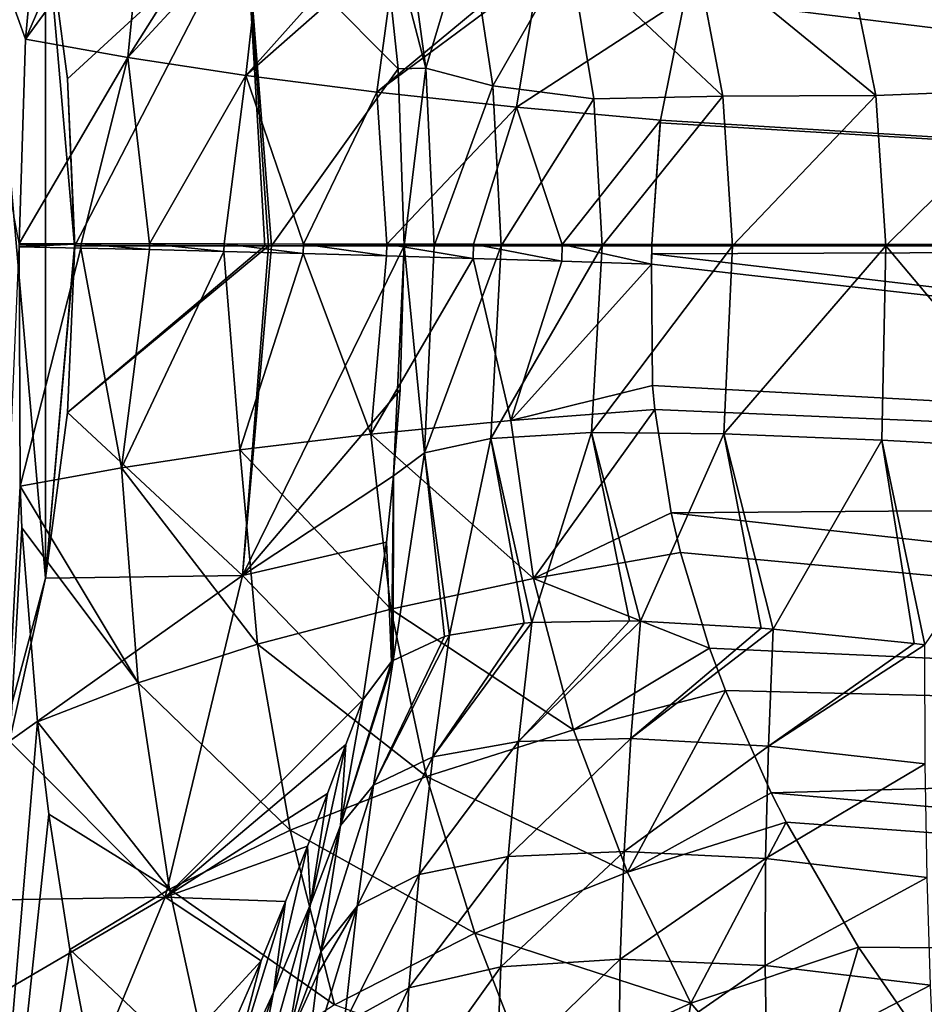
# Model space of a CAD drawing. Header units: metres. Extents: x -109 to 109, y -432 to 89.
# Tile 932 of 955: x 23 to 34, y -9 to 3. Entities that reach past the tile are written whole.
import ezdxf

# ---------------------------------------------------------------- set-up
doc = ezdxf.new("R2010")
doc.units = ezdxf.units.M
doc.layers.add('solid_506360_24502164_01', color=7, linetype='CONTINUOUS')

msp = doc.modelspace()

# ---------------------------------------------------------------- linework, layer by layer
at = {"layer": 'solid_506360_24502164_01'}
for points in [[(23.395897, -4.125048, 127), (23.395897, 4.125048, 127), (22.323967, 8.125516, 127)], [(22.323967, -8.125516, 127), (23.395897, -4.125048, 127), (22.323967, 8.125516, 127)], [(22.002974, 5.742362, 31.182158), (23.151236, 2.56124, 32.467113), (23.072134, 0.026183, 32.373741)], [(22.002974, 5.742362, 31.182158), (23.379808, 5.066032, 32.741287), (23.151236, 2.56124, 32.467113)], [(24.115868, 4.790398, 33.539093), (23.151236, 2.56124, 32.467113), (23.379808, 5.066032, 32.741287)], [(24.115868, 4.790398, 33.539093), (24.640028, 4.61298, 34.011135), (23.151236, 2.56124, 32.467113)], [(24.416479, 2.334048, 33.723476), (23.151236, 2.56124, 32.467113), (24.640028, 4.61298, 34.011135)], [(24.416479, 2.334048, 33.723476), (24.640028, 4.61298, 34.011135), (25.660288, 4.301464, 34.757641)], [(27.769314, 2.195832, 77.493729), (27.532185, 4.445407, 76.959473), (25.878878, 4.098812, 99.505043)], [(28.114326, 2.203277, 75.399918), (27.532185, 4.445407, 76.959473), (27.769314, 2.195832, 77.493729)], [(28.114326, 2.203277, 75.399918), (27.811571, 4.41863, 75.120293), (27.532185, 4.445407, 76.959473)], [(28.643707, 3.974596, 73.106216), (27.811571, 4.41863, 75.120293), (28.114326, 2.203277, 75.399918)], [(24.416479, 2.334048, 33.723476), (25.660288, 4.301464, 34.757641), (26.115017, 4.174476, 35.029968)], [(25.883554, 2.113478, 34.739635), (24.416479, 2.334048, 33.723476), (26.115017, 4.174476, 35.029968)], [(25.883554, 2.113478, 34.739635), (26.115017, 4.174476, 35.029968), (27.424301, 3.842145, 35.644436)], [(23.395884, 4.125146, 123.161255), (23.66898, 2.070767, 123.140602), (23.398432, 4.125776, 123.140602)], [(23.395884, 4.125146, 123.161255), (23.756773, 0, 123.161255), (23.66898, 2.070767, 123.140602)], [(23.756771, 0, 127), (23.756773, 0, 123.161255), (23.395884, 4.125146, 123.161255)], [(23.756771, 0, 127), (23.395884, 4.125146, 123.161255), (23.395897, 4.125048, 127)], [(23.395897, -4.125048, 127), (23.756771, 0, 127), (23.395897, 4.125048, 127)], [(23.398432, 4.125776, 123.140602), (23.66898, 2.070767, 123.140602), (25.878878, 4.098812, 99.505043)], [(23.66898, 2.070767, 123.140602), (23.75939, 0, 123.140602), (25.878878, 4.098812, 99.505043)], [(26.118816, 0, 100.430748), (25.878878, 4.098812, 99.505043), (23.75939, 0, 123.140602)], [(27.769314, 2.195832, 77.493729), (25.878878, 4.098812, 99.505043), (26.201462, 0, 99.505043)], [(26.162754, 0, 99.940063), (26.201462, 0, 99.505043), (25.878878, 4.098812, 99.505043)], [(26.118816, 0, 100.430748), (26.162754, 0, 99.940063), (25.878878, 4.098812, 99.505043)], [(28.945803, 1.981803, 73.353668), (28.643707, 3.974596, 73.106216), (28.114326, 2.203277, 75.399918)], [(29.894981, 3.645388, 71.295792), (28.643707, 3.974596, 73.106216), (28.945803, 1.981803, 73.353668)], [(25.883554, 2.113478, 34.739635), (27.424301, 3.842145, 35.644436), (27.757423, 3.764596, 35.765087)], [(33.323151, 3.705553, 68.546944), (35.788708, 1.944655, 68.122513), (35.398167, 3.850777, 67.778946)], [(27.50729, 1.906563, 35.484081), (25.883554, 2.113478, 34.739635), (27.757423, 3.764596, 35.765087)], [(27.50729, 1.906563, 35.484081), (27.757423, 3.764596, 35.765087), (29.339588, 3.43023, 36.165138)], [(31.796131, 1.854873, 69.994217), (31.444416, 3.705334, 69.725288), (29.894981, 3.645388, 71.295792)], [(33.323151, 3.705553, 68.546944), (31.444416, 3.705334, 69.725288), (33.693008, 1.862537, 68.844414)], [(33.693008, 1.862537, 68.844414), (31.444416, 3.705334, 69.725288), (31.796131, 1.854873, 69.994217)], [(33.323151, 3.705553, 68.546944), (33.693008, 1.862537, 68.844414), (35.788708, 1.944655, 68.122513)], [(30.197826, 1.819933, 71.527412), (29.894981, 3.645388, 71.295792), (28.945803, 1.981803, 73.353668)], [(31.796131, 1.854873, 69.994217), (29.894981, 3.645388, 71.295792), (30.197826, 1.819933, 71.527412)], [(27.50729, 1.906563, 35.484081), (29.339588, 3.43023, 36.165138), (29.514517, 3.396497, 36.192886)], [(29.238197, 1.719609, 35.934132), (27.50729, 1.906563, 35.484081), (29.514517, 3.396497, 36.192886)], [(29.238197, 1.719609, 35.934132), (29.514517, 3.396497, 36.192886), (31.329891, 3.081997, 36.299641)], [(29.238197, 1.719609, 35.934132), (31.329891, 3.081997, 36.299641), (31.023415, 1.557468, 36.075985)], [(31.023415, 1.557468, 36.075985), (31.329891, 3.081997, 36.299641), (56.5, 0, 36)], [(31.329891, 3.081997, 36.299641), (56.5, 3.121445, 36.307434), (56.5, 0, 36)], [(24.416479, 2.334048, 33.723476), (23.072134, 0.026183, 32.373741), (23.151236, 2.56124, 32.467113)], [(24.416479, 2.334048, 33.723476), (23.839046, 0.024728, 33.182262), (23.072134, 0.026183, 32.373741)], [(24.416479, 2.334048, 33.723476), (24.688812, 0.023291, 33.903194), (23.839046, 0.024728, 33.182262)], [(25.883554, 2.113478, 34.739635), (24.688812, 0.023291, 33.903194), (24.416479, 2.334048, 33.723476)], [(28.114326, 2.203277, 75.399918), (27.769314, 2.195832, 77.493729), (27.845478, 0, 77.664032)], [(28.114326, 2.203277, 75.399918), (27.845478, 0, 77.664032), (28.216906, 0, 75.490517)], [(28.945803, 1.981803, 73.353668), (28.114326, 2.203277, 75.399918), (28.216906, 0, 75.490517)], [(25.883554, 2.113478, 34.739635), (25.611492, 0.021887, 34.528103), (24.688812, 0.023291, 33.903194)], [(25.883554, 2.113478, 34.739635), (26.596289, 0.020534, 35.049679), (25.611492, 0.021887, 34.528103)], [(27.50729, 1.906563, 35.484081), (26.596289, 0.020534, 35.049679), (25.883554, 2.113478, 34.739635)], [(27.769314, 2.195832, 77.493729), (26.201462, 0, 99.505043), (27.845478, 0, 77.664032)], [(23.758127, 0, 123.150932), (23.75939, 0, 123.140602), (23.66898, 2.070767, 123.140602)], [(23.756773, 0, 123.161255), (23.758127, 0, 123.150932), (23.66898, 2.070767, 123.140602)], [(28.945803, 1.981803, 73.353668), (28.216906, 0, 75.490517), (29.047987, 0, 73.433807)], [(30.197826, 1.819933, 71.527412), (28.945803, 1.981803, 73.353668), (29.047987, 0, 73.433807)], [(27.50729, 1.906563, 35.484081), (27.631668, 0.019247, 35.461807), (26.596289, 0.020534, 35.049679)], [(29.238197, 1.719609, 35.934132), (27.631668, 0.019247, 35.461807), (27.50729, 1.906563, 35.484081)], [(31.796131, 1.854873, 69.994217), (30.197826, 1.819933, 71.527412), (30.300659, 0, 71.603081)], [(31.796131, 1.854873, 69.994217), (30.300659, 0, 71.603081), (31.916086, 0, 70.08287)], [(33.693008, 1.862537, 68.844414), (31.796131, 1.854873, 69.994217), (31.916086, 0, 70.08287)], [(33.693008, 1.862537, 68.844414), (31.916086, 0, 70.08287), (33.819477, 0, 68.943596)], [(33.693008, 1.862537, 68.844414), (33.819477, 0, 68.943596), (35.788708, 1.944655, 68.122513)], [(35.788708, 1.944655, 68.122513), (33.819477, 0, 68.943596), (35.922802, 0, 68.238853)], [(29.238197, 1.719609, 35.934132), (28.705479, 0.01798, 35.759659), (27.631668, 0.019247, 35.461807)], [(29.238197, 1.719609, 35.934132), (29.805098, 0.015802, 35.939751), (28.705479, 0.01798, 35.759659)], [(30.197826, 1.819933, 71.527412), (29.047987, 0, 73.433807), (30.300659, 0, 71.603081)], [(29.238197, 1.719609, 35.934132), (31.023415, 1.557468, 36.075985), (29.805098, 0.015802, 35.939751)], [(29.805098, 0.015802, 35.939751), (31.023415, 1.557468, 36.075985), (30.917738, 0.018977, 36.000011)], [(31.018837, 1.523431, 36.072693), (30.917738, 0.018977, 36.000011), (31.023415, 1.557468, 36.075985)], [(31.018837, 1.523431, 36.072693), (56.5, 0, 36), (30.917738, 0.018977, 36.000011)], [(31.018837, 1.523431, 36.072693), (31.023415, 1.557468, 36.075985), (56.5, 0, 36)], [(23.839046, 0.024728, 33.182262), (23.070387, -0.015697, 32.372814), (23.071623, 0.004887, 32.373432)], [(23.836823, -0.029999, 33.181396), (23.070387, -0.015697, 32.372814), (23.839046, 0.024728, 33.182262)], [(23.839046, 0.024728, 33.182262), (23.071623, 0.004887, 32.373432), (23.072134, 0.026183, 32.373741)], [(23.395884, -4.125146, 123.161255), (23.66898, -2.070767, 123.140602), (23.75939, 0, 123.140602)], [(23.395884, -4.125146, 123.161255), (23.75939, 0, 123.140602), (23.758127, 0, 123.150932)], [(23.395884, -4.125146, 123.161255), (23.758127, 0, 123.150932), (23.756773, 0, 123.161255)], [(23.395897, -4.125048, 127), (23.395884, -4.125146, 123.161255), (23.756773, 0, 123.161255)], [(23.395897, -4.125048, 127), (23.756773, 0, 123.161255), (23.756771, 0, 127)], [(23.66898, -2.070767, 123.140602), (26.118816, 0, 100.430748), (23.75939, 0, 123.140602)], [(23.66898, -2.070767, 123.140602), (26.162754, 0, 99.940063), (26.118816, 0, 100.430748)], [(23.66898, -2.070767, 123.140602), (25.840649, -4.092757, 99.940063), (26.162754, 0, 99.940063)], [(24.68602, -0.048339, 33.902477), (23.836823, -0.029999, 33.181396), (23.839046, 0.024728, 33.182262)], [(24.68602, -0.048339, 33.902477), (23.839046, 0.024728, 33.182262), (24.688812, 0.023291, 33.903194)], [(25.608059, -0.070504, 34.527603), (24.68602, -0.048339, 33.902477), (24.688812, 0.023291, 33.903194)], [(25.608059, -0.070504, 34.527603), (24.688812, 0.023291, 33.903194), (25.611492, 0.021887, 34.528103)], [(26.592146, -0.096234, 35.049465), (25.608059, -0.070504, 34.527603), (25.611492, 0.021887, 34.528103)], [(26.592146, -0.096234, 35.049465), (25.611492, 0.021887, 34.528103), (26.596289, 0.020534, 35.049679)], [(25.840649, -4.092757, 99.940063), (27.845478, 0, 77.664032), (26.201462, 0, 99.505043)], [(27.79394, -1.787393, 77.568954), (27.845478, 0, 77.664032), (25.840649, -4.092757, 99.940063)], [(25.840649, -4.092757, 99.940063), (26.201462, 0, 99.505043), (26.162754, 0, 99.940063)], [(27.626768, -0.125228, 35.461956), (26.592146, -0.096234, 35.049465), (26.596289, 0.020534, 35.049679)], [(27.626768, -0.125228, 35.461956), (26.596289, 0.020534, 35.049679), (27.631668, 0.019247, 35.461807)], [(28.699818, -0.157147, 35.760242), (27.626768, -0.125228, 35.461956), (27.631668, 0.019247, 35.461807)], [(28.699818, -0.157147, 35.760242), (27.631668, 0.019247, 35.461807), (28.705479, 0.01798, 35.759659)], [(27.714327, -2.855816, 77.411224), (27.845478, 0, 77.664032), (27.79394, -1.787393, 77.568954)], [(28.098555, -2.570052, 75.337769), (27.845478, 0, 77.664032), (27.714327, -2.855816, 77.411224)], [(28.216906, 0, 75.490517), (27.845478, 0, 77.664032), (28.098555, -2.570052, 75.337769)], [(29.798737, -0.191617, 35.940842), (28.699818, -0.157147, 35.760242), (28.705479, 0.01798, 35.759659)], [(29.798737, -0.191617, 35.940842), (28.705479, 0.01798, 35.759659), (29.805098, 0.015802, 35.939751)], [(29.798737, -0.191617, 35.940842), (29.805098, 0.015802, 35.939751), (30.910669, -0.228235, 36.001629)], [(29.805098, 0.015802, 35.939751), (30.917738, 0.018977, 36.000011), (30.910669, -0.228235, 36.001629)], [(31.916086, 0, 70.08287), (30.168034, -2.319988, 71.530739), (31.807388, -2.33348, 69.980659)], [(31.916086, 0, 70.08287), (30.300659, 0, 71.603081), (30.168034, -2.319988, 71.530739)], [(30.910669, -0.228235, 36.001629), (30.917738, 0.018977, 36.000011), (30.915899, -0.101774, 36.000324)], [(30.915899, -0.101774, 36.000324), (30.917738, 0.018977, 36.000011), (56.5, 0, 36)], [(30.915899, -0.101774, 36.000324), (56.5, 0, 36), (56.5, -3.121445, 36.307434)], [(33.819477, 0, 68.943596), (31.807388, -2.33348, 69.980659), (33.769726, -2.411844, 68.791458)], [(33.819477, 0, 68.943596), (31.916086, 0, 70.08287), (31.807388, -2.33348, 69.980659)], [(33.819477, 0, 68.943596), (33.769726, -2.411844, 68.791458), (35.948753, -2.533717, 68.043686)], [(35.922802, 0, 68.238853), (33.819477, 0, 68.943596), (35.948753, -2.533717, 68.043686)], [(23.070387, -0.015697, 32.372814), (23.082077, -2.984827, 32.547073), (22.311621, -17.662991, 32.437077)], [(23.836823, -0.029999, 33.181396), (23.082077, -2.984827, 32.547073), (23.070387, -0.015697, 32.372814)], [(24.33782, -2.756861, 33.786236), (23.082077, -2.984827, 32.547073), (23.836823, -0.029999, 33.181396)], [(24.33782, -2.756861, 33.786236), (23.836823, -0.029999, 33.181396), (24.68602, -0.048339, 33.902477)], [(24.33782, -2.756861, 33.786236), (24.68602, -0.048339, 33.902477), (25.608059, -0.070504, 34.527603)], [(25.806942, -2.534551, 34.798828), (24.33782, -2.756861, 33.786236), (25.608059, -0.070504, 34.527603)], [(25.806942, -2.534551, 34.798828), (25.608059, -0.070504, 34.527603), (26.592146, -0.096234, 35.049465)], [(27.43292, -2.337221, 35.540676), (25.806942, -2.534551, 34.798828), (26.592146, -0.096234, 35.049465)], [(27.43292, -2.337221, 35.540676), (26.592146, -0.096234, 35.049465), (27.626768, -0.125228, 35.461956)], [(29.047987, 0, 73.433807), (28.098555, -2.570052, 75.337769), (28.920895, -2.392154, 73.349152)], [(29.047987, 0, 73.433807), (28.216906, 0, 75.490517), (28.098555, -2.570052, 75.337769)], [(30.300659, 0, 71.603081), (28.920895, -2.392154, 73.349152), (30.168034, -2.319988, 71.530739)], [(30.300659, 0, 71.603081), (29.047987, 0, 73.433807), (28.920895, -2.392154, 73.349152)], [(30.910669, -0.228235, 36.001629), (30.915899, -0.101774, 36.000324), (56.5, -3.121445, 36.307434)], [(27.43292, -2.337221, 35.540676), (27.626768, -0.125228, 35.461956), (28.699818, -0.157147, 35.760242)], [(29.166203, -2.170886, 35.989178), (27.43292, -2.337221, 35.540676), (28.699818, -0.157147, 35.760242)], [(29.166203, -2.170886, 35.989178), (28.699818, -0.157147, 35.760242), (29.798737, -0.191617, 35.940842)], [(29.166203, -2.170886, 35.989178), (29.798737, -0.191617, 35.940842), (30.910669, -0.228235, 36.001629)], [(29.166203, -2.170886, 35.989178), (30.910669, -0.228235, 36.001629), (30.926506, -1.73448, 36.094292)], [(30.926506, -1.73448, 36.094292), (30.910669, -0.228235, 36.001629), (56.5, -3.121445, 36.307434)], [(27.714327, -2.855816, 77.411224), (27.79394, -1.787393, 77.568954), (25.840649, -4.092757, 99.940063)], [(29.166203, -2.170886, 35.989178), (30.926506, -1.73448, 36.094292), (30.953051, -2.031443, 36.129486)], [(30.953051, -2.031443, 36.129486), (30.926506, -1.73448, 36.094292), (56.5, -3.121445, 36.307434)], [(23.395884, -4.125146, 123.161255), (23.398432, -4.125776, 123.140602), (23.66898, -2.070767, 123.140602)], [(23.66898, -2.070767, 123.140602), (23.398432, -4.125776, 123.140602), (25.840649, -4.092757, 99.940063)], [(29.446783, -4.131056, 36.366982), (29.166203, -2.170886, 35.989178), (30.953051, -2.031443, 36.129486)], [(29.446783, -4.131056, 36.366982), (30.953051, -2.031443, 36.129486), (31.155962, -3.316195, 36.347431)], [(31.155962, -3.316195, 36.347431), (30.953051, -2.031443, 36.129486), (56.5, -3.121445, 36.307434)], [(29.446783, -4.131056, 36.366982), (27.43292, -2.337221, 35.540676), (29.166203, -2.170886, 35.989178)], [(30.168034, -2.319988, 71.530739), (28.920895, -2.392154, 73.349152), (29.429853, -4.677078, 71.709412)], [(30.168034, -2.319988, 71.530739), (29.429853, -4.677078, 71.709412), (30.640703, -4.656635, 70.35807)], [(30.168034, -2.319988, 71.530739), (30.640703, -4.656635, 70.35807), (30.773844, -4.660191, 70.233353)], [(31.807388, -2.33348, 69.980659), (30.168034, -2.319988, 71.530739), (30.773844, -4.660191, 70.233353)], [(27.678246, -4.50949, 35.948914), (25.806942, -2.534551, 34.798828), (27.43292, -2.337221, 35.540676)], [(29.446783, -4.131056, 36.366982), (27.678246, -4.50949, 35.948914), (27.43292, -2.337221, 35.540676)], [(28.920895, -2.392154, 73.349152), (28.098555, -2.570052, 75.337769), (28.405828, -4.831676, 73.322021)], [(28.920895, -2.392154, 73.349152), (28.405828, -4.831676, 73.322021), (29.33267, -4.68437, 71.838905)], [(28.920895, -2.392154, 73.349152), (29.33267, -4.68437, 71.838905), (29.429853, -4.677078, 71.709412)], [(31.807388, -2.33348, 69.980659), (30.773844, -4.660191, 70.233353), (32.271072, -4.74754, 69.061035)], [(31.807388, -2.33348, 69.980659), (32.271072, -4.74754, 69.061035), (32.421013, -4.759982, 68.963097)], [(33.769726, -2.411844, 68.791458), (31.807388, -2.33348, 69.980659), (32.421013, -4.759982, 68.963097)], [(33.769726, -2.411844, 68.791458), (32.421013, -4.759982, 68.963097), (34.167358, -4.937948, 68.028542)], [(33.769726, -2.411844, 68.791458), (34.167358, -4.937948, 68.028542), (34.301403, -4.953664, 67.971115)], [(35.948753, -2.533717, 68.043686), (33.769726, -2.411844, 68.791458), (34.301403, -4.953664, 67.971115)], [(26.026516, -4.945536, 35.222702), (24.33782, -2.756861, 33.786236), (25.806942, -2.534551, 34.798828)], [(27.678246, -4.50949, 35.948914), (26.026516, -4.945536, 35.222702), (25.806942, -2.534551, 34.798828)], [(28.098555, -2.570052, 75.337769), (27.714327, -2.855816, 77.411224), (27.708328, -5.145208, 75.000618)], [(28.098555, -2.570052, 75.337769), (27.708328, -5.145208, 75.000618), (28.347256, -4.847943, 73.436378)], [(28.098555, -2.570052, 75.337769), (28.347256, -4.847943, 73.436378), (28.405828, -4.831676, 73.322021)], [(24.545246, -5.425031, 34.211937), (23.082077, -2.984827, 32.547073), (24.33782, -2.756861, 33.786236)], [(26.026516, -4.945536, 35.222702), (24.545246, -5.425031, 34.211937), (24.33782, -2.756861, 33.786236)], [(27.627596, -3.676764, 77.246826), (27.714327, -2.855816, 77.411224), (25.840649, -4.092757, 99.940063)], [(27.687271, -5.161266, 75.067886), (27.714327, -2.855816, 77.411224), (27.627596, -3.676764, 77.246826)], [(27.687271, -5.161266, 75.067886), (27.708328, -5.145208, 75.000618), (27.714327, -2.855816, 77.411224)], [(23.082077, -2.984827, 32.547073), (23.105906, -3.501507, 32.603432), (22.311621, -17.662991, 32.437077)], [(24.545246, -5.425031, 34.211937), (23.105906, -3.501507, 32.603432), (23.082077, -2.984827, 32.547073)], [(31.155962, -3.316195, 36.347431), (56.5, -3.121445, 36.307434), (56.5, -6.122935, 37.217926)], [(29.446783, -4.131056, 36.366982), (31.155962, -3.316195, 36.347431), (31.270296, -3.805321, 36.459103)], [(31.270296, -3.805321, 36.459103), (31.155962, -3.316195, 36.347431), (56.5, -6.122935, 37.217926)], [(23.105906, -3.501507, 32.603432), (23.29973, -5.906981, 32.969208), (22.311621, -17.662991, 32.437077)], [(24.545246, -5.425031, 34.211937), (23.29973, -5.906981, 32.969208), (23.105906, -3.501507, 32.603432)], [(27.330511, -5.636709, 76.680588), (27.627596, -3.676764, 77.246826), (25.840649, -4.092757, 99.940063)], [(27.687271, -5.161266, 75.067886), (27.627596, -3.676764, 77.246826), (27.330511, -5.636709, 76.680588)], [(29.446783, -4.131056, 36.366982), (31.270296, -3.805321, 36.459103), (31.632572, -4.995395, 36.799801)], [(31.632572, -4.995395, 36.799801), (31.270296, -3.805321, 36.459103), (56.5, -6.122935, 37.217926)], [(22.323967, -8.125516, 127), (23.395884, -4.125146, 123.161255), (23.395897, -4.125048, 127)], [(22.323967, -8.125516, 127), (22.324139, -8.125088, 123.161255), (23.395884, -4.125146, 123.161255)], [(23.395884, -4.125146, 123.161255), (22.324139, -8.125088, 123.161255), (23.398432, -4.125776, 123.140602)], [(22.324139, -8.125088, 123.161255), (22.949808, -6.149385, 123.140602), (23.398432, -4.125776, 123.140602)], [(22.949808, -6.149385, 123.140602), (24.882259, -8.084736, 99.940063), (25.840649, -4.092757, 99.940063)], [(23.398432, -4.125776, 123.140602), (22.949808, -6.149385, 123.140602), (25.840649, -4.092757, 99.940063)], [(27.330511, -5.636709, 76.680588), (25.840649, -4.092757, 99.940063), (24.882259, -8.084736, 99.940063)], [(29.946699, -6.00762, 36.966064), (27.678246, -4.50949, 35.948914), (29.446783, -4.131056, 36.366982)], [(29.946699, -6.00762, 36.966064), (29.446783, -4.131056, 36.366982), (31.632572, -4.995395, 36.799801)], [(28.123373, -6.584829, 36.59724), (26.026516, -4.945536, 35.222702), (27.678246, -4.50949, 35.948914)], [(29.946699, -6.00762, 36.966064), (28.123373, -6.584829, 36.59724), (27.678246, -4.50949, 35.948914)], [(28.200821, -6.342248, 72.771881), (29.264809, -6.153911, 71.184639), (29.429853, -4.677078, 71.709412)], [(29.33267, -4.68437, 71.838905), (28.200821, -6.342248, 72.771881), (29.429853, -4.677078, 71.709412)], [(29.33267, -4.68437, 71.838905), (28.405828, -4.831676, 73.322021), (28.200821, -6.342248, 72.771881)], [(30.640703, -4.656635, 70.35807), (29.264809, -6.153911, 71.184639), (30.773844, -4.660191, 70.233353)], [(30.640703, -4.656635, 70.35807), (29.429853, -4.677078, 71.709412), (29.264809, -6.153911, 71.184639)], [(29.264809, -6.153911, 71.184639), (30.65737, -6.114919, 69.715622), (30.773844, -4.660191, 70.233353)], [(32.271072, -4.74754, 69.061035), (30.773844, -4.660191, 70.233353), (30.65737, -6.114919, 69.715622)], [(32.271072, -4.74754, 69.061035), (30.65737, -6.114919, 69.715622), (32.421013, -4.759982, 68.963097)], [(30.65737, -6.114919, 69.715622), (32.361069, -6.211417, 68.434525), (32.421013, -4.759982, 68.963097)], [(34.167358, -4.937948, 68.028542), (32.421013, -4.759982, 68.963097), (32.361069, -6.211417, 68.434525)], [(27.466496, -6.694729, 74.41188), (28.200821, -6.342248, 72.771881), (28.405828, -4.831676, 73.322021)], [(28.347256, -4.847943, 73.436378), (27.466496, -6.694729, 74.41188), (28.405828, -4.831676, 73.322021)], [(28.347256, -4.847943, 73.436378), (27.708328, -5.145208, 75.000618), (27.466496, -6.694729, 74.41188)], [(26.432867, -7.252283, 35.896942), (24.545246, -5.425031, 34.211937), (26.026516, -4.945536, 35.222702)], [(28.123373, -6.584829, 36.59724), (26.432867, -7.252283, 35.896942), (26.026516, -4.945536, 35.222702)], [(29.946699, -6.00762, 36.966064), (31.632572, -4.995395, 36.799801), (31.82823, -5.517505, 36.981441)], [(31.82823, -5.517505, 36.981441), (31.632572, -4.995395, 36.799801), (56.5, -6.122935, 37.217926)], [(34.167358, -4.937948, 68.028542), (32.361069, -6.211417, 68.434525), (34.301403, -4.953664, 67.971115)], [(32.361069, -6.211417, 68.434525), (34.306213, -6.428231, 67.409012), (34.301403, -4.953664, 67.971115)], [(27.708328, -5.145208, 75.000618), (27.056959, -7.194154, 76.059853), (27.466496, -6.694729, 74.41188)], [(27.687271, -5.161266, 75.067886), (27.056959, -7.194154, 76.059853), (27.708328, -5.145208, 75.000618)], [(27.687271, -5.161266, 75.067886), (27.330511, -5.636709, 76.680588), (27.056959, -7.194154, 76.059853)], [(24.935637, -7.986115, 34.890205), (23.29973, -5.906981, 32.969208), (24.545246, -5.425031, 34.211937)], [(26.432867, -7.252283, 35.896942), (24.935637, -7.986115, 34.890205), (24.545246, -5.425031, 34.211937)], [(30.616463, -7.771479, 37.766769), (29.946699, -6.00762, 36.966064), (31.82823, -5.517505, 36.981441)], [(30.616463, -7.771479, 37.766769), (31.82823, -5.517505, 36.981441), (32.394905, -6.788864, 37.511684)], [(32.394905, -6.788864, 37.511684), (31.82823, -5.517505, 36.981441), (56.5, -6.122935, 37.217926)], [(27.122879, -6.188066, 78.076988), (27.330511, -5.636709, 76.680588), (24.882259, -8.084736, 99.940063)], [(27.056959, -7.194154, 76.059853), (27.330511, -5.636709, 76.680588), (27.122879, -6.188066, 78.076988)], [(23.29973, -5.906981, 32.969208), (23.439878, -7.055529, 33.206146), (22.311621, -17.662991, 32.437077)], [(24.935637, -7.986115, 34.890205), (23.439878, -7.055529, 33.206146), (23.29973, -5.906981, 32.969208)], [(30.616463, -7.771479, 37.766769), (28.123373, -6.584829, 36.59724), (29.946699, -6.00762, 36.966064)], [(22.949808, -6.149385, 123.140602), (22.326523, -8.126195, 123.140602), (24.882259, -8.084736, 99.940063)], [(26.893835, -6.798685, 79.343216), (27.122879, -6.188066, 78.076988), (24.882259, -8.084736, 99.940063)], [(26.684767, -8.169886, 77.79364), (27.122879, -6.188066, 78.076988), (26.893835, -6.798685, 79.343216)], [(26.684767, -8.169886, 77.79364), (27.056959, -7.194154, 76.059853), (27.122879, -6.188066, 78.076988)], [(28.031626, -7.802723, 72.09639), (29.134716, -7.578505, 70.532646), (29.264809, -6.153911, 71.184639)], [(28.200821, -6.342248, 72.771881), (28.031626, -7.802723, 72.09639), (29.264809, -6.153911, 71.184639)], [(29.134716, -7.578505, 70.532646), (30.572119, -7.514951, 69.07058), (30.65737, -6.114919, 69.715622)], [(29.264809, -6.153911, 71.184639), (29.134716, -7.578505, 70.532646), (30.65737, -6.114919, 69.715622)], [(30.65737, -6.114919, 69.715622), (30.572119, -7.514951, 69.07058), (32.361069, -6.211417, 68.434525)], [(30.572119, -7.514951, 69.07058), (32.327717, -7.604599, 67.774895), (32.361069, -6.211417, 68.434525)], [(32.361069, -6.211417, 68.434525), (32.327717, -7.604599, 67.774895), (34.306213, -6.428231, 67.409012)], [(32.394905, -6.788864, 37.511684), (56.5, -6.122935, 37.217926), (56.5, -8.889124, 38.696487)], [(27.261581, -8.196857, 73.701401), (28.031626, -7.802723, 72.09639), (28.200821, -6.342248, 72.771881)], [(27.466496, -6.694729, 74.41188), (27.261581, -8.196857, 73.701401), (28.200821, -6.342248, 72.771881)], [(32.327717, -7.604599, 67.774895), (34.329048, -7.838953, 66.708687), (34.306213, -6.428231, 67.409012)], [(28.720335, -8.529053, 37.461739), (26.432867, -7.252283, 35.896942), (28.123373, -6.584829, 36.59724)], [(30.616463, -7.771479, 37.766769), (28.720335, -8.529053, 37.461739), (28.123373, -6.584829, 36.59724)], [(27.466496, -6.694729, 74.41188), (27.056959, -7.194154, 76.059853), (26.813723, -8.762315, 75.299767)], [(27.466496, -6.694729, 74.41188), (26.813723, -8.762315, 75.299767), (27.261581, -8.196857, 73.701401)], [(26.644789, -7.450924, 80.471558), (26.893835, -6.798685, 79.343216), (24.882259, -8.084736, 99.940063)], [(26.684767, -8.169886, 77.79364), (26.893835, -6.798685, 79.343216), (26.644789, -7.450924, 80.471558)], [(30.616463, -7.771479, 37.766769), (32.394905, -6.788864, 37.511684), (32.580795, -7.154158, 37.688534)], [(32.580795, -7.154158, 37.688534), (32.394905, -6.788864, 37.511684), (56.5, -8.889124, 38.696487)], [(23.439878, -7.055529, 33.206146), (23.698088, -8.731517, 33.628166), (22.311621, -17.662991, 32.437077)], [(24.935637, -7.986115, 34.890205), (23.698088, -8.731517, 33.628166), (23.439878, -7.055529, 33.206146)], [(26.398319, -9.866394, 76.781281), (27.056959, -7.194154, 76.059853), (26.684767, -8.169886, 77.79364)], [(26.813723, -8.762315, 75.299767), (27.056959, -7.194154, 76.059853), (26.398319, -9.866394, 76.781281)], [(31.398438, -9.398166, 38.744907), (30.616463, -7.771479, 37.766769), (32.580795, -7.154158, 37.688534)], [(31.398438, -9.398166, 38.744907), (32.580795, -7.154158, 37.688534), (33.47897, -8.705628, 38.575691)], [(33.47897, -8.705628, 38.575691), (32.580795, -7.154158, 37.688534), (56.5, -8.889124, 38.696487)], [(26.979746, -9.417827, 36.796402), (24.935637, -7.986115, 34.890205), (26.432867, -7.252283, 35.896942)], [(28.720335, -8.529053, 37.461739), (26.979746, -9.417827, 36.796402), (26.432867, -7.252283, 35.896942)], [(26.373411, -8.139071, 81.476059), (26.644789, -7.450924, 80.471558), (24.882259, -8.084736, 99.940063)], [(26.223921, -9.266352, 79.444351), (26.644789, -7.450924, 80.471558), (26.373411, -8.139071, 81.476059)], [(26.223921, -9.266352, 79.444351), (26.684767, -8.169886, 77.79364), (26.644789, -7.450924, 80.471558)], [(29.044661, -8.946331, 69.766716), (30.522558, -8.854616, 68.308197), (30.572119, -7.514951, 69.07058)], [(29.134716, -7.578505, 70.532646), (29.044661, -8.946331, 69.766716), (30.572119, -7.514951, 69.07058)], [(30.572119, -7.514951, 69.07058), (30.522558, -8.854616, 68.308197), (32.327717, -7.604599, 67.774895)], [(27.904747, -9.209684, 71.31044), (29.044661, -8.946331, 69.766716), (29.134716, -7.578505, 70.532646)], [(28.031626, -7.802723, 72.09639), (27.904747, -9.209684, 71.31044), (29.134716, -7.578505, 70.532646)], [(30.522558, -8.854616, 68.308197), (32.322739, -8.932178, 66.993034), (32.327717, -7.604599, 67.774895)], [(32.327717, -7.604599, 67.774895), (32.322739, -8.932178, 66.993034), (34.329048, -7.838953, 66.708687)], [(27.100504, -9.649656, 72.885162), (27.904747, -9.209684, 71.31044), (28.031626, -7.802723, 72.09639)], [(27.261581, -8.196857, 73.701401), (27.100504, -9.649656, 72.885162), (28.031626, -7.802723, 72.09639)], [(31.398438, -9.398166, 38.744907), (28.720335, -8.529053, 37.461739), (30.616463, -7.771479, 37.766769)], [(32.322739, -8.932178, 66.993034), (34.3708, -9.175784, 65.877731), (34.329048, -7.838953, 66.708687)], [(25.464624, -10.402094, 35.797482), (23.698088, -8.731517, 33.628166), (24.935637, -7.986115, 34.890205)], [(26.979746, -9.417827, 36.796402), (25.464624, -10.402094, 35.797482), (24.935637, -7.986115, 34.890205)], [(21.533318, -10.041159, 123.140602), (23.311186, -11.877643, 99.940063), (24.882259, -8.084736, 99.940063)], [(22.326523, -8.126195, 123.140602), (21.533318, -10.041159, 123.140602), (24.882259, -8.084736, 99.940063)], [(26.070974, -8.872765, 82.389542), (24.882259, -8.084736, 99.940063), (23.311186, -11.877643, 99.940063)], [(26.070974, -8.872765, 82.389542), (26.373411, -8.139071, 81.476059), (24.882259, -8.084736, 99.940063)], [(25.631815, -10.5474, 81.002556), (26.373411, -8.139071, 81.476059), (26.070974, -8.872765, 82.389542)], [(25.631815, -10.5474, 81.002556), (26.223921, -9.266352, 79.444351), (26.373411, -8.139071, 81.476059)], [(25.878809, -11.042299, 78.215553), (26.684767, -8.169886, 77.79364), (26.223921, -9.266352, 79.444351)], [(26.398319, -9.866394, 76.781281), (26.684767, -8.169886, 77.79364), (25.878809, -11.042299, 78.215553)], [(27.261581, -8.196857, 73.701401), (26.775566, -9.033525, 75.155151), (26.609005, -10.360888, 74.391365)], [(27.261581, -8.196857, 73.701401), (26.609005, -10.360888, 74.391365), (27.100504, -9.649656, 72.885162)], [(27.261581, -8.196857, 73.701401), (26.813723, -8.762315, 75.299767), (26.775566, -9.033525, 75.155151)], [(29.412752, -10.314595, 38.51247), (26.979746, -9.417827, 36.796402), (28.720335, -8.529053, 37.461739)], [(31.398438, -9.398166, 38.744907), (29.412752, -10.314595, 38.51247), (28.720335, -8.529053, 37.461739)], [(23.698088, -8.731517, 33.628166), (24.052094, -10.570846, 34.201897), (22.311621, -17.662991, 32.437077)], [(25.464624, -10.402094, 35.797482), (24.052094, -10.570846, 34.201897), (23.698088, -8.731517, 33.628166)], [(26.813723, -8.762315, 75.299767), (26.398319, -9.866394, 76.781281), (26.775566, -9.033525, 75.155151)], [(32.79504, -11.032595, 40.131817), (31.398438, -9.398166, 38.744907), (33.47897, -8.705628, 38.575691)], [(32.79504, -11.032595, 40.131817), (33.47897, -8.705628, 38.575691), (34.661106, -10.416526, 39.855206)], [(34.661106, -10.416526, 39.855206), (33.47897, -8.705628, 38.575691), (56.5, -8.889124, 38.696487)], [(25.725357, -9.667004, 83.236404), (26.070974, -8.872765, 82.389542), (23.311186, -11.877643, 99.940063)], [(25.631815, -10.5474, 81.002556), (26.070974, -8.872765, 82.389542), (25.725357, -9.667004, 83.236404)], [(28.991371, -10.338204, 68.843361), (30.505222, -10.194087, 67.393883), (30.522558, -8.854616, 68.308197)], [(29.044661, -8.946331, 69.766716), (28.991371, -10.338204, 68.843361), (30.522558, -8.854616, 68.308197)], [(30.522558, -8.854616, 68.308197), (30.505222, -10.194087, 67.393883), (32.322739, -8.932178, 66.993034)], [(26.398319, -9.866394, 76.781281), (26.609005, -10.360888, 74.391365), (26.775566, -9.033525, 75.155151)], [(27.816841, -10.663743, 70.36058), (28.991371, -10.338204, 68.843361), (29.044661, -8.946331, 69.766716)], [(27.904747, -9.209684, 71.31044), (27.816841, -10.663743, 70.36058), (29.044661, -8.946331, 69.766716)], [(30.505222, -10.194087, 67.393883), (32.342571, -10.23318, 66.063599), (32.322739, -8.932178, 66.993034)], [(32.322739, -8.932178, 66.993034), (32.342571, -10.23318, 66.063599), (34.3708, -9.175784, 65.877731)], [(25.222567, -12.330765, 79.595139), (26.223921, -9.266352, 79.444351), (25.631815, -10.5474, 81.002556)], [(25.878809, -11.042299, 78.215553), (26.223921, -9.266352, 79.444351), (25.222567, -12.330765, 79.595139)], [(26.97916, -11.172298, 71.897331), (27.816841, -10.663743, 70.36058), (27.904747, -9.209684, 71.31044)], [(27.100504, -9.649656, 72.885162), (26.97916, -11.172298, 71.897331), (27.904747, -9.209684, 71.31044)], [(32.342571, -10.23318, 66.063599), (34.428127, -10.456391, 64.901978), (34.3708, -9.175784, 65.877731)], [(30.996201, -11.871837, 40.105129), (29.412752, -10.314595, 38.51247), (31.398438, -9.398166, 38.744907)], [(32.79504, -11.032595, 40.131817), (30.996201, -11.871837, 40.105129), (31.398438, -9.398166, 38.744907)]]:
    msp.add_3dface(points, dxfattribs=at)

doc.saveas('drawing.dxf')
